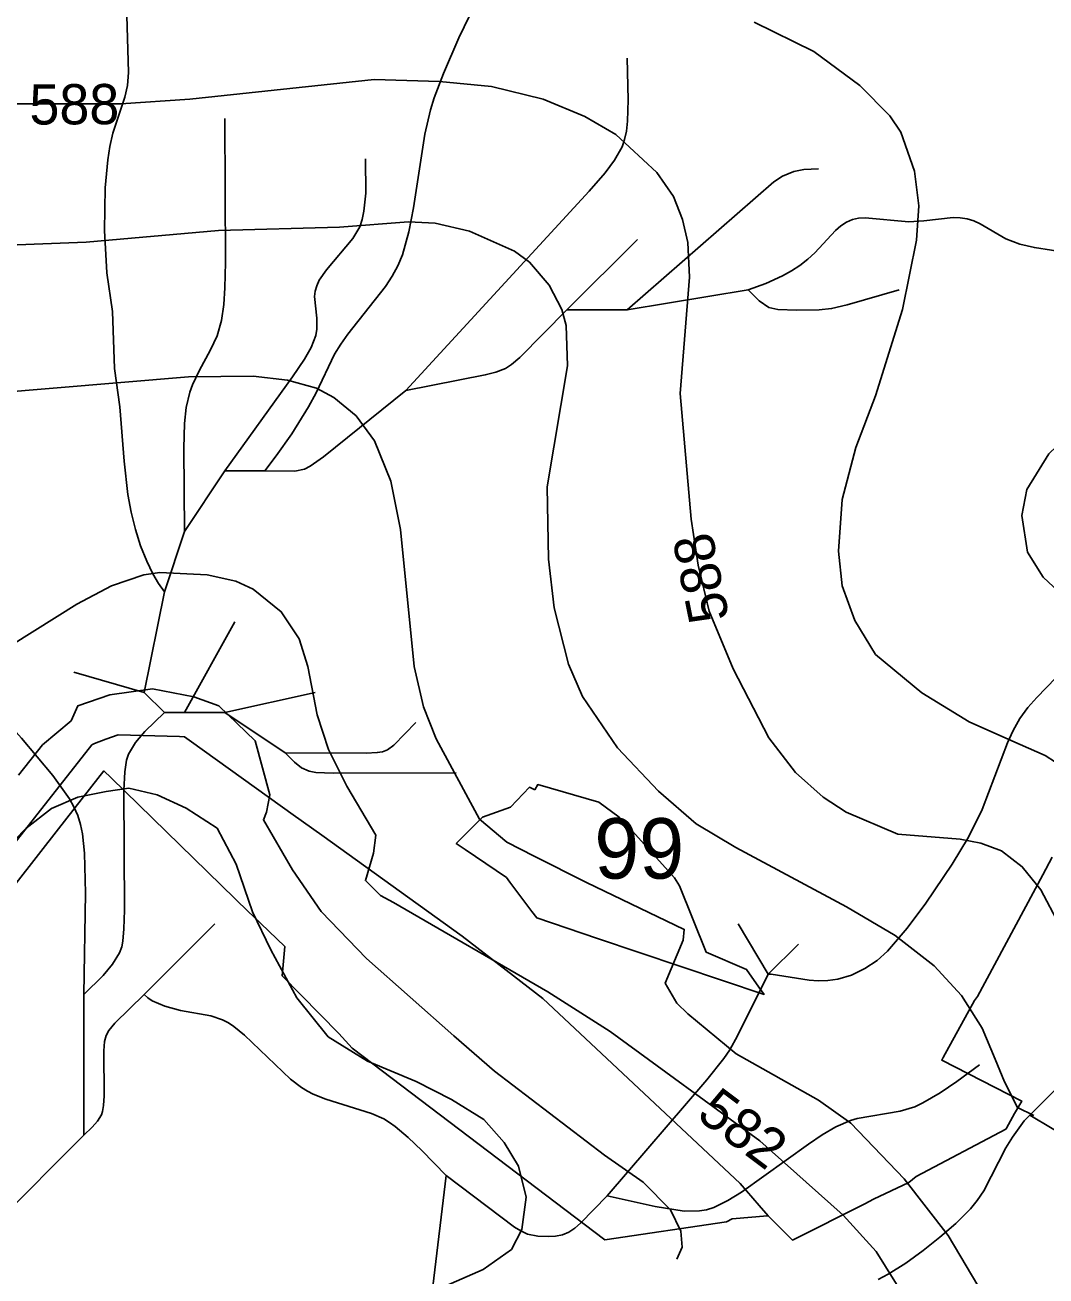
# Model space of a CAD drawing. Extents: x -709584 to -702006, y -1161789 to -1157496.
# Drawn here: x -705676.6 to -705423, y -1159031.9 to -1158721.3 of the extents above; entities that cross this region are included whole.
import ezdxf

# ---------------------------------------------------------------- set-up
doc = ezdxf.new("R2010")
doc.units = 0
for name, color, linetype in [('120_vrstevnice hlavní', 7, 'Continuous'), ('121_vrstevnice hlavní_popis', 7, 'Continuous'), ('122_vrstevnice základní', 7, 'Continuous'), ('124_vrstevnice doplňková', 7, 'Continuous'), ('408_BPEJ_linie', 7, 'Continuous'), ('409_BPEJ_popis', 7, 'Continuous'), ('411_akumulovaný odtok', 7, 'Continuous')]:
    doc.layers.add(name, color=color, linetype=linetype)

msp = doc.modelspace()

# ---------------------------------------------------------------- linework, layer by layer
at = {"layer": '120_vrstevnice hlavní'}
for points in [[(-705415.5, -1158907.62), (-705423.17, -1158902.63), (-705431.52, -1158899), (-705442.08, -1158894.34), (-705453.83, -1158887.11), (-705465.35, -1158877.55), (-705470.49, -1158869.11), (-705473.64, -1158860.53), (-705474.5, -1158851.95), (-705473.64, -1158839.08), (-705470.21, -1158826.21), (-705465.35, -1158813.33), (-705458.62, -1158791.88), (-705455.19, -1158774.72), (-705454.62, -1158766.14), (-705455.62, -1158757.56), (-705459.05, -1158747.83), (-705461.77, -1158743.83), (-705469.21, -1158736.25), (-705480.65, -1158727.81), (-705495.52, -1158720.52)], [(-705514.66, -1159027.75), (-705513.38, -1159024.76), (-705513.71, -1159020.82), (-705516.25, -1159015.5), (-705523.06, -1159008.61), (-705532.62, -1159001.89), (-705560.02, -1158981.09), (-705570.05, -1158972.31), (-705591.77, -1158953.06), (-705603.03, -1158941.4), (-705610.18, -1158931.08), (-705617.4, -1158918.62), (-705616.65, -1158916.73), (-705615.8, -1158912.44), (-705619.44, -1158899.06), (-705628.43, -1158890.31), (-705634.65, -1158888.07), (-705644.92, -1158886.14), (-705655.54, -1158887.63), (-705663.44, -1158890.33), (-705665.17, -1158894.09), (-705672.22, -1158900.05), (-705678.25, -1158907.55)]]:
    msp.add_lwpolyline(points, dxfattribs=at)
at = {"layer": '122_vrstevnice základní'}
for points in [[(-705685.73, -1158740.83), (-705652.84, -1158740.83), (-705635.68, -1158739.68), (-705589.91, -1158734.82), (-705573.61, -1158735.25), (-705560.74, -1158736.54), (-705547.87, -1158739.68), (-705537.57, -1158743.97), (-705529.84, -1158748.41), (-705519.69, -1158757.85), (-705515.54, -1158763.85), (-705513.26, -1158769.57), (-705511.97, -1158775.29), (-705511.54, -1158783.88), (-705513.83, -1158812.76), (-705511.11, -1158843.94), (-705509.4, -1158855.38), (-705506.68, -1158866.82), (-705500.67, -1158881.12), (-705491.8, -1158898.29), (-705485.23, -1158906.87), (-705478.36, -1158913.02), (-705472.64, -1158916.74), (-705459.77, -1158922.17), (-705444.32, -1158923.46), (-705439.18, -1158924.46), (-705434.03, -1158926.32), (-705428.88, -1158930.32), (-705424.3, -1158936.04), (-705419.73, -1158944.62)], [(-705715.14, -1158777.29), (-705661.42, -1158775.15), (-705628.53, -1158772.29), (-705598.49, -1158771.43), (-705581.33, -1158770.15), (-705574.75, -1158770.43), (-705566.17, -1158772.43), (-705555.02, -1158777.44), (-705551.3, -1158780.16), (-705546.44, -1158785.88), (-705543.29, -1158791.88), (-705542.15, -1158795.89), (-705541.86, -1158805.9), (-705546.86, -1158835.93), (-705546.58, -1158853.95), (-705545.15, -1158865.97), (-705541.57, -1158879.98), (-705538.14, -1158887.99), (-705529.47, -1158900.73), (-705519.27, -1158911.55), (-705509.9, -1158919.63), (-705500.01, -1158925.5), (-705472.58, -1158940.27), (-705460.47, -1158947.34), (-705450.76, -1158954.91), (-705443.96, -1158962.29), (-705438.87, -1158970.36), (-705435.66, -1158978.07), (-705433.29, -1158983.72), (-705430.08, -1158990.06), (-705426.02, -1158992.06)], [(-705702.32, -1158814.19), (-705635.96, -1158808.62), (-705619.94, -1158808.47), (-705611.36, -1158809.47), (-705604.21, -1158811.48), (-705599.92, -1158813.77), (-705594.34, -1158818.34), (-705589.77, -1158824.49), (-705585.76, -1158834.5), (-705583.33, -1158846.52), (-705579.9, -1158880.55), (-705577.61, -1158890.56), (-705574.47, -1158898.57), (-705563.74, -1158918.45), (-705556.95, -1158924.16), (-705550.1, -1158927.68), (-705537.11, -1158934.25), (-705512.87, -1158945.85), (-705513.15, -1158948.57), (-705517.56, -1158959.25), (-705514.71, -1158964.2), (-705511.97, -1158966.83), (-705499.96, -1158976.8), (-705479.51, -1158988.24), (-705471.5, -1158993.96), (-705458.2, -1159007.83), (-705447.33, -1159021.85), (-705435.46, -1159041.87)], [(-705663.71, -1158865.11), (-705655.12, -1158860.53), (-705647.12, -1158857.81), (-705643.11, -1158857.24), (-705631.39, -1158857.81), (-705624.23, -1158859.39), (-705619.94, -1158861.39), (-705612.94, -1158866.97), (-705608.5, -1158873.69), (-705606.36, -1158880.55), (-705604.07, -1158892.56), (-705601.21, -1158901.15), (-705596.63, -1158910.3), (-705589.48, -1158922.46), (-705590.05, -1158926.89), (-705592.06, -1158933.75), (-705588.34, -1158937.47), (-705585.05, -1158939.19), (-705546.72, -1158961.36), (-705531.28, -1158971.22), (-705494.09, -1158998.4), (-705473.35, -1159016.84), (-705465.2, -1159025.85), (-705457.77, -1159037.72)], [(-705872.22, -1158882.98), (-705838.47, -1158882.98), (-705826.46, -1158884.56), (-705819.31, -1158886.7), (-705809.29, -1158891.85), (-705802.14, -1158897.57), (-705788.99, -1158909.73), (-705777.55, -1158918.02), (-705768.96, -1158922.03), (-705757.52, -1158924.46), (-705750.09, -1158923.31), (-705736.79, -1158917.74), (-705728.35, -1158912.73), (-705698.17, -1158891.42), (-705694.6, -1158883.55), (-705693.31, -1158881.98), (-705679.72, -1158875.12), (-705663.71, -1158865.11)], [(-705684.46, -1158928.98), (-705676.36, -1158920.8), (-705670, -1158915.86), (-705663.47, -1158912.98), (-705656.44, -1158911.64), (-705650.78, -1158910.81), (-705643.76, -1158912.44), (-705636.58, -1158915.73), (-705628.9, -1158920.74), (-705624.14, -1158929.67), (-705620.09, -1158941.52), (-705615.51, -1158950.97), (-705609.12, -1158962.89), (-705601.29, -1158972.53), (-705591.55, -1158978.57), (-705579.41, -1158983.6), (-705570.69, -1158988.1), (-705562.66, -1158993.11), (-705557.55, -1158998.79), (-705553.98, -1159004.64), (-705552.13, -1159012.36), (-705553.2, -1159020.41), (-705555.8, -1159025.36), (-705562.82, -1159030.35), (-705572.1, -1159034.41)]]:
    msp.add_lwpolyline(points, dxfattribs=at)
at = {"layer": '124_vrstevnice doplňková'}
msp.add_lwpolyline([(-705249.4, -1158768.14), (-705260.55, -1158771.15), (-705277.28, -1158780.3), (-705292.16, -1158786.74), (-705324.91, -1158797.03), (-705350.36, -1158802.18), (-705376.53, -1158806.33), (-705391.01, -1158810.18), (-705390.98, -1158810.62), (-705405.14, -1158815.91), (-705418.29, -1158823.92), (-705422.3, -1158827.78), (-705427.73, -1158836.65), (-705429.02, -1158843.08), (-705427.62, -1158852.19), (-705423.72, -1158858.36), (-705414.88, -1158866.6), (-705402.81, -1158877.93), (-705397.27, -1158886.38), (-705393.05, -1158896.81), (-705390.4, -1158912.54), (-705387.76, -1158932.02)], dxfattribs=at)
at = {"layer": '408_BPEJ_linie'}
for points in [[(-705492, -1159017), (-705492.01, -1159016.99), (-705494.25, -1159014.43), (-705499, -1159009), (-705548, -1158963), (-705568, -1158947.5), (-705602.88, -1158922.47), (-705609.97, -1158917.39), (-705635.27, -1158899.24), (-705637, -1158898), (-705638.21, -1158897.96), (-705653.5, -1158897.5), (-705656.49, -1158898.65), (-705659.31, -1158899.73), (-705660, -1158900), (-705689.44, -1158937.44)], [(-705705.5, -1158968.5), (-705668.27, -1158920.91), (-705658.48, -1158908.39), (-705657, -1158906.5), (-705655.21, -1158908.24), (-705620.98, -1158941.54), (-705620, -1158942.5), (-705612.07, -1158950.09), (-705612.76, -1158957.38), (-705598.61, -1158971.72), (-705595.3, -1158975.39), (-705532.56, -1159022.92), (-705502.39, -1159018.51), (-705500.93, -1159017.78), (-705492.14, -1159017.01), (-705492.01, -1159017), (-705492, -1159017)], [(-705549.95, -1158911.18), (-705551.32, -1158910.56), (-705556, -1158915.5), (-705563, -1158918), (-705569.5, -1158924.5), (-705567.29, -1158926), (-705557, -1158933), (-705556.16, -1158934.12), (-705550.71, -1158941.39), (-705549.5, -1158943), (-705534.38, -1158948.08), (-705493, -1158962), (-705494.29, -1158960.18), (-705497.35, -1158955.84), (-705507.43, -1158951.52), (-705514.02, -1158935.07), (-705515.29, -1158933.09), (-705528.01, -1158918.91), (-705529.05, -1158917.99), (-705534.1, -1158914.24), (-705549.22, -1158909.89), (-705549.95, -1158911.18)], [(-705492, -1159017), (-705487.65, -1159021.35), (-705486, -1159023), (-705468, -1159014), (-705465.81, -1159012.84), (-705457.09, -1159008.71), (-705455.25, -1159007.26), (-705433, -1158995.5), (-705432.83, -1158995.2), (-705430.78, -1158991.62), (-705429, -1158988.5), (-705448.87, -1158978.34), (-705448.51, -1158977.69), (-705440.77, -1158963.48), (-705440, -1158962.5), (-705423.8, -1158932.29), (-705421.43, -1158927.93)]]:
    msp.add_lwpolyline(points, dxfattribs=at)
at = {"layer": '411_akumulovaný odtok'}
for p, q in [((-705524.49, -1158774.5), (-705541.99, -1158792)), ((-705496.99, -1158787), (-705526.99, -1158792)), ((-705526.99, -1158792), (-705541.99, -1158792)), ((-705626.99, -1158832), (-705636.99, -1158847)), ((-705616.99, -1158832), (-705626.99, -1158832)), ((-705636.99, -1158847), (-705641.99, -1158862)), ((-705641.99, -1158862), (-705646.99, -1158887)), ((-705624.49, -1158869.5), (-705636.99, -1158892)), ((-705664.49, -1158882), (-705646.99, -1158887)), ((-705646.99, -1158887), (-705641.99, -1158892)), ((-705604.49, -1158887), (-705626.99, -1158892)), ((-705636.99, -1158892), (-705641.99, -1158892)), ((-705626.99, -1158892), (-705636.99, -1158892)), ((-705611.99, -1158902), (-705626.99, -1158892)), ((-705629.49, -1158944.5), (-705646.99, -1158962)), ((-705499.49, -1158944.5), (-705491.99, -1158957)), ((-705484.49, -1158949.5), (-705491.99, -1158957)), ((-705661.99, -1158962), (-705661.99, -1158997)), ((-705419.49, -1158984.5), (-705426.99, -1158992)), ((-705414.49, -1158999.5), (-705426.99, -1158992)), ((-705661.99, -1158997), (-705711.99, -1159047))]:
    msp.add_line(p, q, dxfattribs=at)
for points in [[(-705551.99, -1158689.5), (-705568.81, -1158724.47), (-705572.69, -1158733.32), (-705574.94, -1158739.31), (-705575.88, -1158742.36), (-705577.26, -1158748.35), (-705580.12, -1158766.62), (-705581.26, -1158772.6), (-705582.87, -1158778.33), (-705583.99, -1158781.05), (-705585.4, -1158783.66), (-705587.04, -1158786.16), (-705596.45, -1158798.05), (-705598.19, -1158800.48), (-705599.74, -1158802.99), (-705604.28, -1158812.57), (-705606.18, -1158816.04), (-705610.36, -1158822.75), (-705614.19, -1158828.28), (-705616.99, -1158832)], [(-705651.28, -1158718.9), (-705650.86, -1158733.04), (-705651.15, -1158736.24), (-705651.84, -1158739.19), (-705654.79, -1158748.13), (-705655.54, -1158751.39), (-705656.06, -1158754.76), (-705656.66, -1158761.71), (-705656.82, -1158772.32), (-705656.24, -1158782.77), (-705654.91, -1158792.43), (-705654.39, -1158806.57), (-705653.03, -1158816.06), (-705652.01, -1158829.59), (-705651.02, -1158837.85), (-705650.21, -1158842.25), (-705649.16, -1158846.57), (-705647.88, -1158850.64), (-705646.36, -1158854.39), (-705644.82, -1158857.54), (-705643.45, -1158859.96), (-705641.99, -1158862)], [(-705526.99, -1158729.5), (-705526.75, -1158739.81), (-705526.96, -1158745.14), (-705527.23, -1158747.58), (-705527.66, -1158749.69), (-705528.28, -1158751.5), (-705530.14, -1158754.85), (-705532.51, -1158758), (-705536.47, -1158762.56), (-705581.99, -1158812)], [(-705626.99, -1158744.5), (-705626.82, -1158780.25), (-705626.93, -1158786.52), (-705627.18, -1158790.65), (-705627.76, -1158794.67), (-705628.91, -1158798.43), (-705630.55, -1158801.93), (-705633.34, -1158807.1), (-705635.01, -1158810.6), (-705635.68, -1158812.4), (-705636.55, -1158816.25), (-705636.97, -1158820.24), (-705637.18, -1158826.37), (-705636.99, -1158847)], [(-705591.99, -1158754.5), (-705591.97, -1158763.05), (-705592.42, -1158767.52), (-705592.84, -1158769.58), (-705593.44, -1158771.4), (-705595.17, -1158774.28), (-705601.71, -1158782.05), (-705603.5, -1158784.66), (-705604.15, -1158786.01), (-705604.56, -1158787.39), (-705604.69, -1158788.69), (-705604.12, -1158794.1), (-705604.08, -1158796.83), (-705604.38, -1158798.34), (-705605.56, -1158801.32), (-705607.21, -1158804.28), (-705610.13, -1158808.67), (-705626.99, -1158832)], [(-705479.49, -1158757), (-705483.13, -1158757.12), (-705485.66, -1158757.63), (-705488.41, -1158758.78), (-705490.6, -1158760.23), (-705526.99, -1158792)], [(-705417.37, -1158777.85), (-705425.86, -1158776.52), (-705429.53, -1158775.72), (-705432.95, -1158774.32), (-705439.33, -1158770.62), (-705440.94, -1158769.88), (-705442.61, -1158769.37), (-705444.3, -1158769.13), (-705446.04, -1158769.1), (-705453.32, -1158769.88), (-705457.04, -1158770.12), (-705467.88, -1158769.14), (-705469.53, -1158769.22), (-705471.09, -1158769.55), (-705472.56, -1158770.21), (-705473.94, -1158771.15), (-705475.24, -1158772.28), (-705480.43, -1158777.86), (-705482.15, -1158779.44), (-705484.11, -1158780.96), (-705486.22, -1158782.33), (-705488.41, -1158783.54), (-705492.58, -1158785.46), (-705496.99, -1158787)], [(-705459.49, -1158787), (-705472.42, -1158790.75), (-705476.25, -1158791.68), (-705479.37, -1158792.01), (-705484.9, -1158792.09), (-705489.58, -1158791.94), (-705491.84, -1158791.42), (-705494.23, -1158789.77), (-705496.99, -1158787)], [(-705541.99, -1158792), (-705553.69, -1158803.81), (-705555.74, -1158805.58), (-705557.23, -1158806.55), (-705559.69, -1158807.5), (-705562.3, -1158808.15), (-705581.99, -1158812)], [(-705581.99, -1158812), (-705602.48, -1158828.47), (-705605.76, -1158830.83), (-705607.16, -1158831.52), (-705609.57, -1158832.02), (-705616.99, -1158832)], [(-705721.99, -1158867), (-705722.07, -1158867.54), (-705721.57, -1158868.47), (-705720.46, -1158869.58), (-705718.79, -1158870.8), (-705716.65, -1158872.07), (-705711.46, -1158874.61), (-705696.73, -1158880.69), (-705692.64, -1158883.04), (-705690.75, -1158884.44), (-705688.96, -1158885.99), (-705685.55, -1158889.33), (-705677.46, -1158898.36), (-705669.69, -1158907.66), (-705665.58, -1158913.44), (-705664.44, -1158915.45), (-705663.51, -1158917.54), (-705662.81, -1158919.79), (-705662.33, -1158922.11), (-705661.79, -1158926.92), (-705661.58, -1158936.86), (-705661.99, -1158962)], [(-705420.51, -1158883.39), (-705425.26, -1158888.23), (-705427.5, -1158890.78), (-705429.5, -1158893.52), (-705431.16, -1158896.43), (-705432.58, -1158899.53), (-705438.81, -1158916.09), (-705442.28, -1158922.99), (-705446.28, -1158929.67), (-705452.84, -1158939.37), (-705457.46, -1158945.55), (-705462.34, -1158951.23), (-705464.97, -1158953.55), (-705468, -1158955.58), (-705471.29, -1158957.19), (-705474.73, -1158958.23), (-705477.17, -1158958.58), (-705479.55, -1158958.63), (-705481.81, -1158958.45), (-705491.25, -1158957.01), (-705491.99, -1158957)], [(-705641.99, -1158892), (-705646.81, -1158896.71), (-705649.14, -1158899.48), (-705650.88, -1158902.33), (-705651.39, -1158903.82), (-705651.84, -1158906.75), (-705652.05, -1158911.35), (-705651.9, -1158941.1), (-705652.02, -1158945.74), (-705652.31, -1158948.75), (-705652.59, -1158950.19), (-705653.1, -1158951.68), (-705654.83, -1158954.53), (-705657.16, -1158957.3), (-705661.99, -1158962)], [(-705579.49, -1158894.5), (-705584.96, -1158900.07), (-705586.59, -1158901.26), (-705587.79, -1158901.73), (-705589.09, -1158901.95), (-705591.82, -1158902.07), (-705611.99, -1158902)], [(-705569.49, -1158907), (-705600.03, -1158907.05), (-705604.33, -1158906.91), (-705606.04, -1158906.6), (-705607.91, -1158905.7), (-705609.66, -1158904.34), (-705611.99, -1158902)], [(-705491.99, -1158957), (-705499.6, -1158972.32), (-705501.54, -1158975.73), (-705503.02, -1158977.94), (-705507.25, -1158983.2), (-705531.99, -1159012)], [(-705646.99, -1158962), (-705654.31, -1158969.18), (-705655.74, -1158970.95), (-705656.44, -1158972.23), (-705656.82, -1158973.67), (-705657.03, -1158975.99), (-705656.98, -1158987.21), (-705657.08, -1158989.56), (-705657.33, -1158991.08), (-705657.62, -1158991.88), (-705658.63, -1158993.5), (-705659.92, -1158995.01), (-705661.99, -1158997)], [(-705571.99, -1159007), (-705578.07, -1159000.74), (-705581.42, -1158997.51), (-705584.62, -1158994.79), (-705586.04, -1158993.79), (-705587.51, -1158992.92), (-705590.56, -1158991.58), (-705601.88, -1158988.06), (-705604.99, -1158986.82), (-705606.46, -1158986.06), (-705607.91, -1158985.15), (-705610.63, -1158983.04), (-705622.06, -1158972.15), (-705624.7, -1158969.99), (-705626.08, -1158969.07), (-705627.53, -1158968.3), (-705630.47, -1158967.35), (-705638, -1158965.96), (-705641.89, -1158964.96), (-705645.03, -1158963.59), (-705646.12, -1158962.88), (-705646.99, -1158962)], [(-705439.49, -1158979.5), (-705445.14, -1158983.64), (-705449.29, -1158986.43), (-705453.59, -1158988.96), (-705455.61, -1158989.92), (-705459.18, -1158991.03), (-705469.86, -1158992.79), (-705471.58, -1158993.29), (-705475.17, -1158994.88), (-705478.62, -1158996.9), (-705481.99, -1158999.16), (-705498.65, -1159011.08), (-705502.04, -1159013.2), (-705505.52, -1159014.9), (-705507.32, -1159015.47), (-705509.09, -1159015.78), (-705512.85, -1159015.81), (-705520.07, -1159014.7), (-705531.99, -1159012)], [(-705426.99, -1158992), (-705428.42, -1158993.42), (-705431.31, -1158997.42), (-705432.93, -1159000.11), (-705438.47, -1159010.8), (-705440.1, -1159013.22), (-705441.77, -1159015.24), (-705445.4, -1159018.87), (-705449.35, -1159022.31), (-705453.49, -1159025.61), (-705457.77, -1159028.73), (-705462.22, -1159031.52), (-705464.65, -1159032.79)], [(-705581.99, -1159112), (-705585.95, -1159112.06), (-705588.44, -1159111.8), (-705591.12, -1159111.24), (-705593.72, -1159110.29), (-705595.79, -1159109.04), (-705597.52, -1159107.47), (-705598.83, -1159105.68), (-705599.64, -1159103.78), (-705599.91, -1159101.89), (-705599.77, -1159099.71), (-705599.32, -1159097.49), (-705598.65, -1159095.23), (-705596.92, -1159090.66), (-705593.88, -1159083.77), (-705582.19, -1159058.49), (-705579.3, -1159051.54), (-705577.69, -1159046.82), (-705576.52, -1159041.97), (-705575.28, -1159034.55), (-705571.99, -1159007)], [(-705531.99, -1159012), (-705538.6, -1159018.85), (-705540.01, -1159020.07), (-705541.49, -1159021.08), (-705543.09, -1159021.73), (-705544.79, -1159022.03), (-705546.55, -1159022.14), (-705549.2, -1159022.04), (-705551.77, -1159021.52), (-705553.45, -1159020.76), (-705555.05, -1159019.77), (-705571.99, -1159007)]]:
    msp.add_lwpolyline(points, dxfattribs=at)

# ---------------------------------------------------------------- texts
at = {"layer": '121_vrstevnice hlavní_popis'}
for s, rotation, p in [('588', 0.2415, (-705675.48, -1158745.98)), ('588', 101.4775, (-705501.61, -1158868.62)), ('582', 323.1394, (-705510.14, -1158992.57))]:
    msp.add_text(s, height=10, rotation=rotation, dxfattribs=at).set_placement(p)
at = {"layer": '409_BPEJ_popis'}
msp.add_text('99', height=15, dxfattribs=at).set_placement((-705535.19, -1158933.25))

doc.saveas('drawing.dxf')
